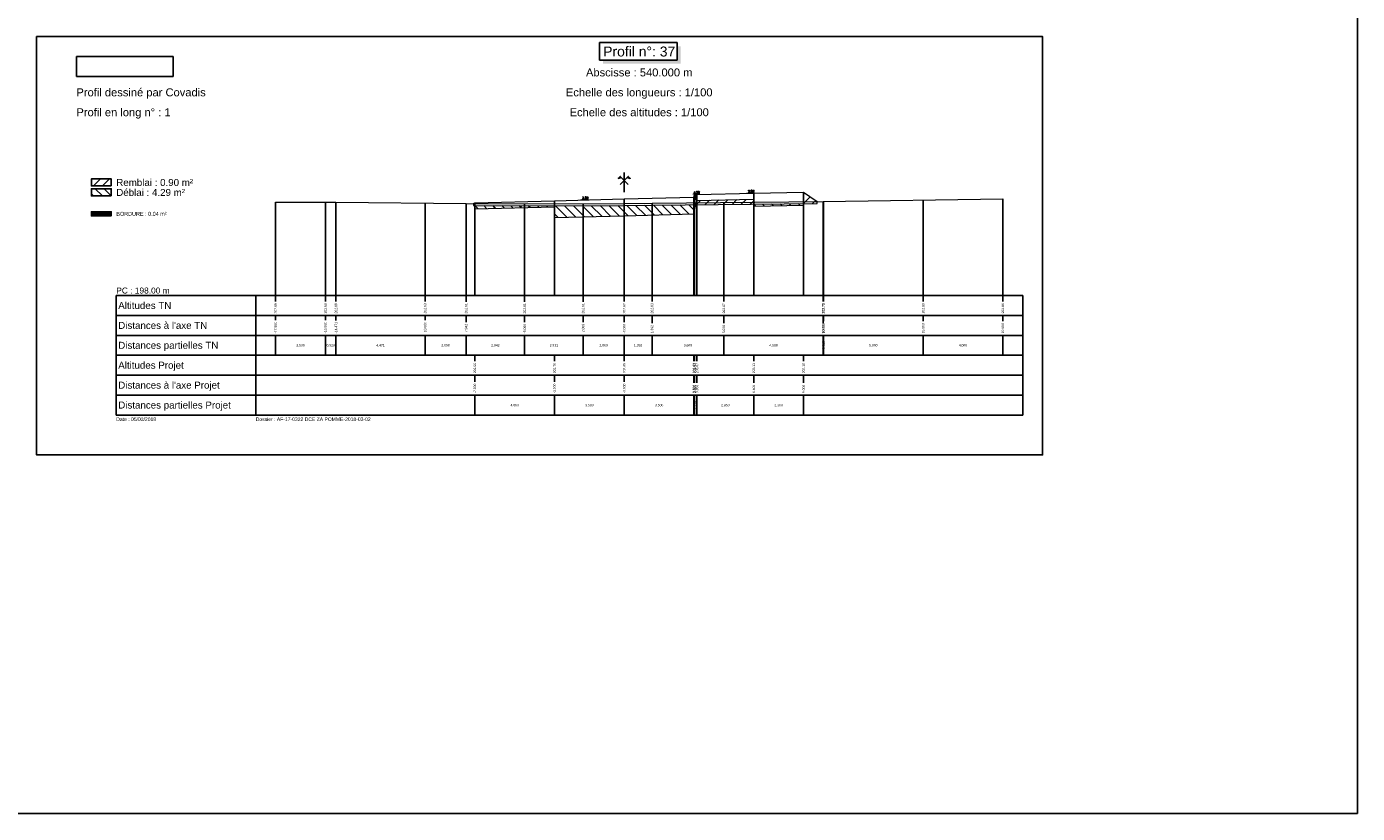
# Model space of a CAD drawing. Extents: x 1616800 to 1632437, y 2248456 to 2251974.
# Tile 382 of 399: x 1626977 to 1627645, y 2249834 to 2250229. Entities that reach past the tile are written whole.
import ezdxf
from ezdxf.enums import TextEntityAlignment as Align

# ---------------------------------------------------------------- set-up
doc = ezdxf.new("R2010")
doc.units = 0
doc.header["$LTSCALE"] = 2
doc.header["$PDMODE"] = 3
doc.header["$PDSIZE"] = 0.2
doc.layers.get('0').update_dxf_attribs({"linetype": 'CONTINUOUS'})
doc.layers.get('Defpoints').update_dxf_attribs({"linetype": 'CONTINUOUS'})
for name, color, linetype in [('Covadis - Logo - Texte noir sur fond blanc', 7, 'CONTINUOUS'), ('X-PAP-PL_PT_1_Basse', 7, 'CONTINUOUS'), ('X-PAP-PL_PT_1_Bordure_T2', 7, 'CONTINUOUS'), ('X-PAP-PL_PT_1_Construction', 7, 'CONTINUOUS'), ('X-PAP-PL_PT_1_CotationsPentes', 7, 'CONTINUOUS'), ('X-PAP-PL_PT_1_FF', 7, 'CONTINUOUS'), ('X-PAP-PL_PT_1_Hachures', 7, 'CONTINUOUS'), ('X-PAP-PL_PT_1_Logo', 7, 'CONTINUOUS'), ('X-PAP-PL_PT_1_MiseEnPage', 7, 'CONTINUOUS'), ('X-PAP-PL_PT_1_Ombrage', 7, 'CONTINUOUS'), ('X-PAP-PL_PT_1_PR', 7, 'CONTINUOUS'), ('X-PAP-PL_PT_1_Rappel', 7, 'CONTINUOUS'), ('X-PAP-PL_PT_1_Talus', 7, 'CONTINUOUS'), ('X-PAP-PL_PT_1_Textes', 7, 'CONTINUOUS'), ('X-PAP-PL_PT_1_TN', 7, 'CONTINUOUS'), ('X-PAP-PL_PT_1_TN décapé', 7, 'CONTINUOUS')]:
    doc.layers.add(name, color=color, linetype=linetype)
doc.styles.add('Arial', font='ARIALN.TTF')
doc.styles.add('ARIAL-GRAS', font='arial.ttf')
doc.styles.add('COVA_COTATION', font='txt.shx')
doc.dimstyles.new('COVA_FLECHE0', dxfattribs={"dimtxt": 1, "dimasz": 1, "dimexe": 1, "dimexo": 0.625, "dimgap": 0.3, "dimtad": 1, "dimdec": 3, "dimzin": 0, "dimdsep": 46, "dimtxsty": 'COVA_COTATION', "dimblk2": 'NONE', "dimsah": 1, "dimcen": 0.09, "dimse1": 1, "dimse2": 1, "dimclrd": 7, "dimclrt": 7, "dimadec": 0, "dimazin": 0, "dimtfac": 1, "dimtdec": 4, "dimtofl": 0, "dimtmove": 2, "dimatfit": 3, "dimfxl": 1, "dimtolj": 1, "dimtzin": 0, "dimarcsym": 0})
picture_1 = doc.add_image_def('image1.jpg', size_in_pixel=(1430, 294))

# ---------------------------------------------------------------- blocks, each defined once
blk = doc.blocks.new('CovPrTrAxe')
blk.add_line((0, 0), (0, 1))
for points in [[(0.2, 0.4), (-0.2, 0.8), (-0.3, 0.7), (-0.15, 0.75)], [(-0.2, 0.4), (0.2, 0.8), (0.3, 0.7), (0.15, 0.75)]]:
    blk.add_lwpolyline(points)
blk = doc.blocks.new('*D486')
at = {"layer": 'Defpoints', "color": 0, "transparency": 16777216}
for p in [(1627254.43, 2250141.99), (1627258.62, 2250142.39), (1627258.63, 2250142.09)]:
    blk.add_point(p, dxfattribs=at)
at = {"layer": 'X-PAP-PL_PT_1_CotationsPentes', "color": 7, "lineweight": -2, "transparency": 16777216}
blk.add_line((1627255.42, 2250142.31), (1627258.62, 2250142.39), dxfattribs=at)
at = {"layer": 'X-PAP-PL_PT_1_CotationsPentes', "color": 7, "transparency": 16777216}
blk.add_solid([(1627255.42, 2250142.48), (1627255.43, 2250142.15), (1627254.42, 2250142.29)], dxfattribs=at)
at = {"layer": 'X-PAP-PL_PT_1_CotationsPentes', "color": 7, "transparency": 16777216, "insert": (1627257, 2250143.15), "char_height": 1, "attachment_point": 5, "rotation": 1.4321, "style": 'COVA_COTATION'}
blk.add_mtext('\\A1;2.5%', dxfattribs=at)
blk = doc.blocks.new('_None')
blk = doc.blocks.new('*D487')
at = {"layer": 'Defpoints', "color": 0, "transparency": 16777216}
for p in [(1627310.33, 2250144.7), (1627314.51, 2250145.18), (1627314.53, 2250144.88)]:
    blk.add_point(p, dxfattribs=at)
at = {"layer": 'X-PAP-PL_PT_1_CotationsPentes', "color": 7, "lineweight": -2, "transparency": 16777216}
blk.add_line((1627311.32, 2250145.04), (1627314.51, 2250145.18), dxfattribs=at)
at = {"layer": 'X-PAP-PL_PT_1_CotationsPentes', "color": 7, "transparency": 16777216}
blk.add_solid([(1627311.31, 2250145.21), (1627311.32, 2250144.88), (1627310.32, 2250145)], dxfattribs=at)
at = {"layer": 'X-PAP-PL_PT_1_CotationsPentes', "color": 7, "transparency": 16777216, "insert": (1627312.88, 2250145.91), "char_height": 1, "attachment_point": 5, "rotation": 2.38594, "style": 'COVA_COTATION'}
blk.add_mtext('\\A1;4.2%', dxfattribs=at)
blk = doc.blocks.new('*D488')
at = {"layer": 'Defpoints', "color": 0, "transparency": 16777216}
for p in [(1627337.76, 2250145.31), (1627341.79, 2250145.69), (1627341.79, 2250145.39)]:
    blk.add_point(p, dxfattribs=at)
at = {"layer": 'X-PAP-PL_PT_1_CotationsPentes', "color": 7, "lineweight": -2, "transparency": 16777216}
blk.add_line((1627338.76, 2250145.63), (1627341.79, 2250145.69), dxfattribs=at)
at = {"layer": 'X-PAP-PL_PT_1_CotationsPentes', "color": 7, "transparency": 16777216}
blk.add_solid([(1627338.75, 2250145.8), (1627338.76, 2250145.46), (1627337.76, 2250145.61)], dxfattribs=at)
at = {"layer": 'X-PAP-PL_PT_1_CotationsPentes', "color": 7, "transparency": 16777216, "insert": (1627340.26, 2250146.46), "char_height": 1, "attachment_point": 5, "rotation": 1.14576, "style": 'COVA_COTATION'}
blk.add_mtext('\\A1;2.0%', dxfattribs=at)
blk = doc.blocks.new('CovLogo')
at = {"layer": 'Covadis - Logo - Texte noir sur fond blanc'}
image = blk.add_image(picture_1, insert=(0, 0), size_in_units=(4.864, 1), dxfattribs=at)

msp = doc.modelspace()

# ---------------------------------------------------------------- hatches: boundary and pattern name
at = {"layer": 'X-PAP-PL_PT_1_Hachures'}
h = msp.add_hatch(dxfattribs=at)
h.set_pattern_fill('ANSI31', color=1, style=0)
h.set_pattern_definition([(45, (1627019.028, 2250149.071), (-2.2451, 2.2451), [])])
h.paths.add_polyline_path([(1627019.028, 2250149.0711), (1627019.028, 2250152.6451), (1627009.028, 2250152.6451), (1627009.028, 2250149.0711)])
h = msp.add_hatch(dxfattribs=at)
h.set_pattern_fill('ANSI31', color=6, angle=90, style=0)
h.set_pattern_definition([(135, (1627019.028, 2250144.071), (-2.2451, -2.2451), [])])
h.paths.add_polyline_path([(1627019.028, 2250144.0711), (1627019.028, 2250147.6499), (1627009.028, 2250147.6499), (1627009.028, 2250144.0711)])
h = msp.add_hatch(dxfattribs=at)
h.set_pattern_fill('_U', scale=0.2, angle=45.000009, style=0, pattern_type=0)
h.set_pattern_definition([(45.00001, (1626981.528, 2250224.0711), (-0.14142138, 0.14142133), [])])
h.paths.add_polyline_path([(1627311.828, 2250144.7657), (1627311.528, 2250143.4157), (1627311.528, 2250142.3157), (1627313.028, 2250142.3157), (1627313.028, 2250144.8157)])
h = msp.add_hatch(dxfattribs=at)
h.set_pattern_fill('ANSI31', color=1, style=0)
h.set_pattern_definition([(45, (1627366.528, 2250140.237), (-2.2451, 2.2451), [])])
h.paths.add_polyline_path([(1627366.528, 2250140.2369), (1627373.3884, 2250140.3121), (1627373.3884, 2250141.3121), (1627366.528, 2250145.8857)])
h = msp.add_hatch(dxfattribs=at)
h.set_pattern_fill('ANSI31', color=1, style=0)
h.set_pattern_definition([(45, (1627200.831, 2250140.201), (-2.245, 2.245), [])])
h.paths.add_polyline_path([(1627200.8311, 2250140.2011), (1627200.8311, 2250139.2011), (1627201.528, 2250139.2002), (1627201.528, 2250140.6657)])
h = msp.add_hatch(dxfattribs=at)
h.set_pattern_fill('ANSI31', color=6, angle=90, style=0)
h.set_pattern_definition([(135, (1627201.528, 2250139.2002), (-2.24506, -2.24506), [])])
h.paths.add_polyline_path([(1627201.528, 2250139.2002), (1627255.8371, 2250139.1276), (1627276.528, 2250139.2926), (1627290.4501, 2250139.4036), (1627312.5493, 2250139.6457), (1627311.528, 2250135.0157), (1627276.528, 2250134.1407), (1627241.528, 2250133.2657), (1627241.528, 2250138.6657), (1627201.528, 2250137.6657)])
h = msp.add_hatch(dxfattribs=at)
h.set_pattern_fill('ANSI31', color=1, style=0)
h.set_pattern_definition([(45, (1627312.5493, 2250139.6457), (-2.24506, 2.24506), [])])
h.paths.add_polyline_path([(1627312.5493, 2250139.6457), (1627341.528, 2250139.9631), (1627341.528, 2250142.3857), (1627313.028, 2250141.8157)])
h = msp.add_hatch(dxfattribs=at)
h.set_pattern_fill('ANSI31', color=6, angle=90, style=0)
h.set_pattern_definition([(135, (1627341.528, 2250139.963), (-2.24506, -2.24506), [])])
h.paths.add_polyline_path([(1627341.528, 2250139.9631), (1627366.528, 2250140.2369), (1627366.528, 2250139.3857), (1627341.528, 2250138.8857)])
h = msp.add_hatch(dxfattribs=at)
h.set_pattern_fill('_U', scale=0.2, angle=45.000009, style=0, pattern_type=0)
h.set_pattern_definition([(45, (1627019.028, 2250134.0711), (-0.1414214, 0.1414213), [])])
h.paths.add_polyline_path([(1627019.028, 2250134.0711), (1627019.028, 2250136.1407), (1627009.028, 2250136.1407), (1627009.028, 2250134.0711)])

# ---------------------------------------------------------------- linework, layer by layer
at = {"layer": 'X-PAP-PL_PT_1_Basse', "color": 7, "linetype": 'Continuous', "lineweight": 0, "flags": 128}
msp.add_lwpolyline([(1627200.8311, 2250140.2011), (1627201.528, 2250140.6657), (1627201.528, 2250137.6657), (1627241.528, 2250138.6657), (1627241.528, 2250133.2657), (1627276.528, 2250134.1407), (1627311.528, 2250135.0157), (1627313.028, 2250141.8157), (1627341.528, 2250142.3857), (1627341.528, 2250138.8857), (1627366.528, 2250139.3857), (1627366.528, 2250145.8857), (1627373.3884, 2250141.3121)], dxfattribs=at)
at = {"layer": 'X-PAP-PL_PT_1_Bordure_T2', "color": 4, "linetype": 'Continuous', "lineweight": 0, "flags": 128}
msp.add_lwpolyline([(1627311.528, 2250143.4157), (1627311.528, 2250142.3157), (1627313.028, 2250142.3157), (1627313.028, 2250144.8157)], dxfattribs=at)
at = {"layer": 'X-PAP-PL_PT_1_Construction'}
for p, q in [((1627021.528, 2250094.0711), (1627476.528, 2250094.0711)), ((1627021.528, 2250094.0711), (1627021.528, 2250034.0711)), ((1627091.528, 2250094.0711), (1627091.528, 2250034.0711)), ((1627476.528, 2250034.0711), (1627476.528, 2250094.0711)), ((1627476.528, 2250084.0711), (1627021.528, 2250084.0711)), ((1627476.528, 2250074.0711), (1627021.528, 2250074.0711)), ((1627476.528, 2250064.0711), (1627021.528, 2250064.0711)), ((1627476.528, 2250054.0711), (1627021.528, 2250054.0711)), ((1627476.528, 2250044.0711), (1627021.528, 2250044.0711)), ((1627021.528, 2250034.0711), (1627476.528, 2250034.0711))]:
    msp.add_line(p, q, dxfattribs=at)
at = {"layer": 'X-PAP-PL_PT_1_Construction', "color": 95}
for p, q in [((1627101.528, 2250091.1248), (1627101.528, 2250094.0711)), ((1627126.528, 2250091.1248), (1627126.528, 2250094.0711)), ((1627131.8187, 2250091.1248), (1627131.8187, 2250094.0711)), ((1627176.528, 2250091.1224), (1627176.528, 2250094.0711)), ((1627197.1069, 2250090.8907), (1627197.1069, 2250094.0711)), ((1627226.528, 2250090.8907), (1627226.528, 2250094.0711)), ((1627255.8371, 2250090.8907), (1627255.8371, 2250094.0711)), ((1627276.528, 2250091.1101), (1627276.528, 2250094.0711)), ((1627290.4501, 2250091.1224), (1627290.4501, 2250094.0711)), ((1627326.528, 2250091.1224), (1627326.528, 2250094.0711)), ((1627376.4084, 2250091.1224), (1627376.4084, 2250094.0711)), ((1627376.528, 2250091.1224), (1627376.528, 2250094.0711)), ((1627426.528, 2250091.1183), (1627426.528, 2250094.0711)), ((1627466.528, 2250091.1216), (1627466.528, 2250094.0711)), ((1627101.528, 2250081.6766), (1627101.528, 2250084.0711)), ((1627126.528, 2250081.6766), (1627126.528, 2250084.0711)), ((1627131.8187, 2250081.449), (1627131.8187, 2250084.0711)), ((1627176.528, 2250081.6766), (1627176.528, 2250084.0711)), ((1627197.1069, 2250080.736), (1627197.1069, 2250084.0711)), ((1627226.528, 2250080.7442), (1627226.528, 2250084.0711)), ((1627255.8371, 2250080.7508), (1627255.8371, 2250084.0711)), ((1627276.528, 2250080.7442), (1627276.528, 2250084.0711)), ((1627290.4501, 2250080.1778), (1627290.4501, 2250084.0711)), ((1627326.528, 2250080.186), (1627326.528, 2250084.0711)), ((1627376.4084, 2250080.1925), (1627376.4084, 2250084.0711)), ((1627376.528, 2250081.1183), (1627376.528, 2250084.0711)), ((1627426.528, 2250081.1183), (1627426.528, 2250084.0711)), ((1627466.528, 2250081.1183), (1627466.528, 2250084.0711)), ((1627101.528, 2250064.0711), (1627101.528, 2250074.0711)), ((1627126.528, 2250064.0711), (1627126.528, 2250074.0711)), ((1627131.8187, 2250064.0711), (1627131.8187, 2250074.0711)), ((1627176.528, 2250064.0711), (1627176.528, 2250074.0711)), ((1627197.1069, 2250064.0711), (1627197.1069, 2250074.0711)), ((1627226.528, 2250064.0711), (1627226.528, 2250074.0711)), ((1627255.8371, 2250064.0711), (1627255.8371, 2250074.0711)), ((1627276.528, 2250064.0711), (1627276.528, 2250074.0711)), ((1627290.4501, 2250064.0711), (1627290.4501, 2250074.0711)), ((1627326.528, 2250064.0711), (1627326.528, 2250074.0711)), ((1627376.4084, 2250064.0711), (1627376.4084, 2250074.0711)), ((1627376.528, 2250064.0711), (1627376.528, 2250074.0711)), ((1627426.528, 2250064.0711), (1627426.528, 2250074.0711)), ((1627466.528, 2250064.0711), (1627466.528, 2250074.0711))]:
    msp.add_line(p, q, dxfattribs=at)
at = {"layer": 'X-PAP-PL_PT_1_Construction', "color": 1}
for p, q in [((1627201.528, 2250061.1216), (1627201.528, 2250064.0711)), ((1627241.528, 2250061.1216), (1627241.528, 2250064.0711)), ((1627276.528, 2250061.1314), (1627276.528, 2250064.0711)), ((1627311.528, 2250061.1224), (1627311.528, 2250064.0711)), ((1627311.828, 2250061.1224), (1627311.828, 2250064.0711)), ((1627313.028, 2250061.1224), (1627313.028, 2250064.0711)), ((1627341.528, 2250061.1224), (1627341.528, 2250064.0711)), ((1627366.528, 2250061.1248), (1627366.528, 2250064.0711)), ((1627201.528, 2250050.7442), (1627201.528, 2250054.0711)), ((1627241.528, 2250050.7442), (1627241.528, 2250054.0711)), ((1627276.528, 2250050.7442), (1627276.528, 2250054.0711)), ((1627311.528, 2250050.186), (1627311.528, 2250054.0711)), ((1627311.828, 2250050.186), (1627311.828, 2250054.0711)), ((1627313.028, 2250050.186), (1627313.028, 2250054.0711)), ((1627341.528, 2250050.186), (1627341.528, 2250054.0711)), ((1627366.528, 2250050.186), (1627366.528, 2250054.0711)), ((1627201.528, 2250034.0711), (1627201.528, 2250044.0711)), ((1627241.528, 2250034.0711), (1627241.528, 2250044.0711)), ((1627276.528, 2250034.0711), (1627276.528, 2250044.0711)), ((1627311.528, 2250034.0711), (1627311.528, 2250044.0711)), ((1627311.828, 2250034.0711), (1627311.828, 2250044.0711)), ((1627313.028, 2250034.0711), (1627313.028, 2250044.0711)), ((1627341.528, 2250034.0711), (1627341.528, 2250044.0711)), ((1627366.528, 2250034.0711), (1627366.528, 2250044.0711))]:
    msp.add_line(p, q, dxfattribs=at)
at = {"layer": 'X-PAP-PL_PT_1_Construction', "flags": 128}
msp.add_lwpolyline([(1626981.528, 2250224.0711), (1627486.528, 2250224.0711), (1627486.528, 2250014.0711), (1626981.528, 2250014.0711)], close=True, dxfattribs=at)
for points in [[(1627019.028, 2250149.0711), (1627019.028, 2250152.6451), (1627009.028, 2250152.6451), (1627009.028, 2250149.0711), (1627019.028, 2250149.0711)], [(1627019.028, 2250144.0711), (1627019.028, 2250147.6499), (1627009.028, 2250147.6499), (1627009.028, 2250144.0711), (1627019.028, 2250144.0711)], [(1627019.028, 2250134.0711), (1627019.028, 2250136.1407), (1627009.028, 2250136.1407), (1627009.028, 2250134.0711), (1627019.028, 2250134.0711)]]:
    msp.add_lwpolyline(points, dxfattribs=at)
at = {"layer": 'X-PAP-PL_PT_1_FF', "color": 7, "linetype": 'Continuous', "lineweight": 0, "flags": 128}
msp.add_lwpolyline([(1627201.528, 2250140.6657), (1627201.528, 2250137.6657), (1627241.528, 2250138.6657), (1627241.528, 2250133.2657), (1627276.528, 2250134.1407), (1627311.528, 2250135.0157), (1627313.028, 2250141.8157), (1627341.528, 2250142.3857), (1627341.528, 2250138.8857), (1627366.528, 2250139.3857), (1627366.528, 2250145.8857)], dxfattribs=at)
at = {"layer": 'X-PAP-PL_PT_1_MiseEnPage', "flags": 128}
msp.add_lwpolyline([(1626456.528, 2250674.0711), (1627644.528, 2250674.0711), (1627644.528, 2249834.0711), (1626456.528, 2249834.0711)], close=True, dxfattribs=at)
at = {"layer": 'X-PAP-PL_PT_1_Ombrage', "flags": 128}
msp.add_lwpolyline([(1627264.1685, 2250212.3033), (1627303.0314, 2250212.3033), (1627303.0314, 2250221.0128), (1627264.1685, 2250221.0128), (1627264.1685, 2250212.3033)], dxfattribs=at)
at = {"layer": 'X-PAP-PL_PT_1_Ombrage', "color": 7}
for points in [[(1627303.0314, 2250212.3033), (1627303.0314, 2250219.245), (1627304.7992, 2250210.5356), (1627304.7992, 2250219.245)], [(1627265.9362, 2250212.3033), (1627303.0314, 2250212.3033), (1627265.9362, 2250210.5356), (1627304.7992, 2250210.5356)]]:
    msp.add_solid(points, dxfattribs=at)
at = {"layer": 'X-PAP-PL_PT_1_PR', "color": 7, "linetype": 'Continuous', "lineweight": 0, "flags": 128}
msp.add_lwpolyline([(1627201.528, 2250140.6657), (1627241.528, 2250141.6657), (1627276.528, 2250142.5407), (1627311.528, 2250143.4157), (1627311.828, 2250144.7657), (1627313.028, 2250144.8157), (1627341.528, 2250145.3857), (1627366.528, 2250145.8857)], dxfattribs=at)
at = {"layer": 'X-PAP-PL_PT_1_Rappel', "color": 1, "linetype": 'Continuous'}
for p, q in [((1627311.828, 2250094.0711), (1627311.828, 2250144.7657)), ((1627313.028, 2250094.0711), (1627313.028, 2250144.8157)), ((1627341.528, 2250094.0711), (1627341.528, 2250145.3857)), ((1627366.528, 2250094.0711), (1627366.528, 2250145.8857)), ((1627201.528, 2250094.0711), (1627201.528, 2250140.6657)), ((1627241.528, 2250094.0711), (1627241.528, 2250141.6657)), ((1627276.528, 2250094.0711), (1627276.528, 2250142.5407)), ((1627311.528, 2250094.0711), (1627311.528, 2250143.4157))]:
    msp.add_line(p, q, dxfattribs=at)
at = {"layer": 'X-PAP-PL_PT_1_Rappel', "color": 95, "linetype": 'Continuous'}
for p, q in [((1627101.528, 2250094.0711), (1627101.528, 2250140.9702)), ((1627126.528, 2250094.0711), (1627126.528, 2250140.9021)), ((1627131.8187, 2250094.0711), (1627131.8187, 2250140.8876)), ((1627176.528, 2250094.0711), (1627176.528, 2250140.4209)), ((1627197.1069, 2250094.0711), (1627197.1069, 2250140.2061)), ((1627226.528, 2250094.0711), (1627226.528, 2250140.1668)), ((1627255.8371, 2250094.0711), (1627255.8371, 2250140.1276)), ((1627276.528, 2250094.0711), (1627276.528, 2250140.2926)), ((1627276.528, 2250094.0711), (1627276.528, 2250140.2926)), ((1627290.4501, 2250094.0711), (1627290.4501, 2250140.4036)), ((1627326.528, 2250094.0711), (1627326.528, 2250140.7988)), ((1627376.4084, 2250094.0711), (1627376.4084, 2250141.3451)), ((1627376.528, 2250094.0711), (1627376.528, 2250141.3469)), ((1627426.528, 2250094.0711), (1627426.528, 2250142.0611)), ((1627466.528, 2250094.0711), (1627466.528, 2250142.6324))]:
    msp.add_line(p, q, dxfattribs=at)
at = {"layer": 'X-PAP-PL_PT_1_Talus', "color": 7, "linetype": 'Continuous', "lineweight": 0, "flags": 128}
for points in [[(1627366.528, 2250145.8857), (1627373.3884, 2250141.3121)], [(1627200.8311, 2250140.2011), (1627201.528, 2250140.6657)]]:
    msp.add_lwpolyline(points, dxfattribs=at)
at = {"layer": 'X-PAP-PL_PT_1_TN', "color": 95, "linetype": 'Continuous', "lineweight": 0, "flags": 128}
msp.add_lwpolyline([(1627101.528, 2250140.9702), (1627131.8187, 2250140.8876), (1627197.1069, 2250140.2061), (1627255.8371, 2250140.1276), (1627276.528, 2250140.2926), (1627276.528, 2250140.2926), (1627290.4501, 2250140.4036), (1627376.4084, 2250141.3451), (1627466.528, 2250142.6324)], dxfattribs=at)
at = {"layer": 'X-PAP-PL_PT_1_TN décapé', "color": 9, "linetype": 'Continuous', "lineweight": 0, "flags": 128}
msp.add_lwpolyline([(1627200.8311, 2250140.2011), (1627200.8311, 2250139.2011), (1627255.8371, 2250139.1276), (1627276.528, 2250139.2926), (1627276.528, 2250139.2926), (1627290.4501, 2250139.4036), (1627373.3884, 2250140.3121), (1627373.3884, 2250141.3121)], dxfattribs=at)

# ---------------------------------------------------------------- block references
at = {"layer": 'X-PAP-PL_PT_1_Construction', "xscale": 10, "yscale": 10}
msp.add_blockref('CovPrTrAxe', (1627276.528, 2250145.8857), dxfattribs=at)
at = {"layer": 'X-PAP-PL_PT_1_Logo', "xscale": 10, "yscale": 10}
msp.add_blockref('CovLogo', (1627001.528, 2250204.0711), dxfattribs=at)

# ---------------------------------------------------------------- texts
at = {"layer": 'X-PAP-PL_PT_1_Textes', "color": 7, "style": 'ARIAL-GRAS'}
for s, height, p in [('Profil n°: 37', 5, (1627284.028, 2250214.0711)), ('Abscisse : 540.000 m', 4, (1627284.028, 2250204.0711)), ('Echelle des longueurs : 1/100', 4, (1627284.028, 2250194.0711)), ('Echelle des altitudes : 1/100', 4, (1627284.028, 2250184.0711))]:
    msp.add_text(s, height=height, dxfattribs=at).set_placement(p, align=Align.CENTER)
at = {"layer": 'X-PAP-PL_PT_1_Textes', "color": 7}
for s, height, style, p in [('Profil dessiné par Covadis', 4, 'ARIAL-GRAS', (1627001.528, 2250194.0711)), ('Profil en long n° : 1', 4, 'ARIAL-GRAS', (1627001.528, 2250184.0711)), ('Remblai : 0.90 m²', 3.5, 'ARIAL-GRAS', (1627021.528, 2250149.0711)), ('Déblai : 4.29 m²', 3.5, 'ARIAL-GRAS', (1627021.528, 2250144.0711)), ('BORDURE : 0.04 m²', 2, 'Arial', (1627021.528, 2250134.0711)), ('PC : 198.00 m', 3, 'ARIAL-GRAS', (1627021.528, 2250095.0711)), ('Date : 05/03/2018', 1.8, 'ARIAL-GRAS', (1627021.528, 2250031.0711)), ('Dossier : AF-17-0322 DCE ZA POMME-2018-03-02', 1.8, 'ARIAL-GRAS', (1627091.528, 2250031.0711))]:
    msp.add_text(s, height=height, dxfattribs=dict(at, style=style)).set_placement(p)
at = {"layer": 'X-PAP-PL_PT_1_Textes', "color": 95, "style": 'ARIAL-GRAS'}
for s, p in [('Altitudes TN', (1627022.528, 2250087.3211)), ("Distances à l'axe TN", (1627022.528, 2250077.3211)), ('Distances partielles TN', (1627022.528, 2250067.3211))]:
    msp.add_text(s, height=3.5, dxfattribs=at).set_placement(p)
at = {"layer": 'X-PAP-PL_PT_1_Textes', "color": 7, "style": 'ARIAL-GRAS'}
for s, p in [('202.69', (1627101.528, 2250085.0711)), ('202.68', (1627126.528, 2250085.0711)), ('202.68', (1627131.8187, 2250085.0711)), ('202.63', (1627176.528, 2250085.0711)), ('202.61', (1627197.1069, 2250085.0711)), ('202.61', (1627226.528, 2250085.0711)), ('202.61', (1627255.8371, 2250085.0711)), ('202.62', (1627276.528, 2250085.0711)), ('202.63', (1627290.4501, 2250085.0711)), ('202.67', (1627326.528, 2250085.0711)), ('202.73', (1627376.4084, 2250085.0711)), ('202.73', (1627376.528, 2250085.0711)), ('202.80', (1627426.528, 2250085.0711)), ('202.86', (1627466.528, 2250085.0711)), ('-17.500', (1627101.528, 2250075.0711)), ('-15.000', (1627126.528, 2250075.0711)), ('-14.471', (1627131.8187, 2250075.0711)), ('-10.000', (1627176.528, 2250075.0711)), ('-7.942', (1627197.1069, 2250075.0711)), ('-5.000', (1627226.528, 2250075.0711)), ('-2.069', (1627255.8371, 2250075.0711)), ('-0.000', (1627276.528, 2250075.0711)), ('1.392', (1627290.4501, 2250075.0711)), ('5.000', (1627326.528, 2250075.0711)), ('9.988', (1627376.4084, 2250075.0711)), ('10.000', (1627376.528, 2250075.0711)), ('15.000', (1627426.528, 2250075.0711)), ('19.000', (1627466.528, 2250075.0711)), ('202.66', (1627201.528, 2250055.0711)), ('202.76', (1627241.528, 2250055.0711)), ('202.85', (1627276.528, 2250055.0711)), ('202.93', (1627311.528, 2250055.0711)), ('203.07', (1627311.828, 2250055.0711)), ('203.07', (1627313.028, 2250055.0711)), ('203.13', (1627341.528, 2250055.0711)), ('203.18', (1627366.528, 2250055.0711)), ('-7.500', (1627201.528, 2250045.0711)), ('-3.500', (1627241.528, 2250045.0711)), ('-0.000', (1627276.528, 2250045.0711)), ('3.500', (1627311.528, 2250045.0711)), ('3.530', (1627311.828, 2250045.0711)), ('3.650', (1627313.028, 2250045.0711)), ('6.500', (1627341.528, 2250045.0711)), ('9.000', (1627366.528, 2250045.0711))]:
    msp.add_text(s, height=1.2, rotation=90, dxfattribs=at).set_placement(p, align=Align.MIDDLE_LEFT)
for s, p in [('2.500', (1627114.028, 2250069.0711)), ('0.529', (1627129.1734, 2250069.0711)), ('4.471', (1627154.1734, 2250069.0711)), ('2.058', (1627186.8174, 2250069.0711)), ('2.942', (1627211.8174, 2250069.0711)), ('2.931', (1627241.1825, 2250069.0711)), ('2.069', (1627266.1825, 2250069.0711)), ('1.392', (1627283.4891, 2250069.0711)), ('3.608', (1627308.4891, 2250069.0711)), ('4.988', (1627351.4682, 2250069.0711)), ('5.000', (1627401.528, 2250069.0711)), ('4.000', (1627446.528, 2250069.0711)), ('4.000', (1627221.528, 2250039.0711)), ('3.500', (1627259.028, 2250039.0711)), ('3.500', (1627294.028, 2250039.0711)), ('2.850', (1627327.278, 2250039.0711)), ('2.500', (1627354.028, 2250039.0711))]:
    msp.add_text(s, height=1.2, dxfattribs=at).set_placement(p, align=Align.MIDDLE_CENTER)
for s, p in [('0.012', (1627376.4682, 2250069.0711)), ('0.030', (1627311.678, 2250039.0711)), ('0.120', (1627312.428, 2250039.0711))]:
    msp.add_text(s, height=1.2, rotation=90, dxfattribs=at).set_placement(p, align=Align.MIDDLE_CENTER)
at = {"layer": 'X-PAP-PL_PT_1_Textes', "color": 1, "style": 'ARIAL-GRAS'}
for s, p in [('Altitudes Projet', (1627022.528, 2250057.3211)), ("Distances à l'axe Projet", (1627022.528, 2250047.3211)), ('Distances partielles Projet', (1627022.528, 2250037.3211))]:
    msp.add_text(s, height=3.5, dxfattribs=at).set_placement(p)

# ---------------------------------------------------------------- dimensions: what is measured, and where the dimension line sits
at = {"layer": 'X-PAP-PL_PT_1_CotationsPentes'}
for p1, p2, text, picture, middle in [((1627310.3298, 2250144.7032), (1627314.5262, 2250144.8781), '4.2%', '*D487', (1627312.8818, 2250145.9105)), ((1627337.7617, 2250145.3103), (1627341.7943, 2250145.391), '2.0%', '*D488', (1627340.2559, 2250146.4604)), ((1627254.4286, 2250141.9882), (1627258.6273, 2250142.0931), '2.5%', '*D486', (1627257.0003, 2250143.1528))]:
    dim = msp.add_aligned_dim(p1=p1, p2=p2, distance=0.3, text=text, dimstyle='COVA_FLECHE0', dxfattribs=at)
    dim.commit()
    dim.dimension.update_dxf_attribs({"geometry": picture, "text_midpoint": middle})

doc.saveas('drawing.dxf')
